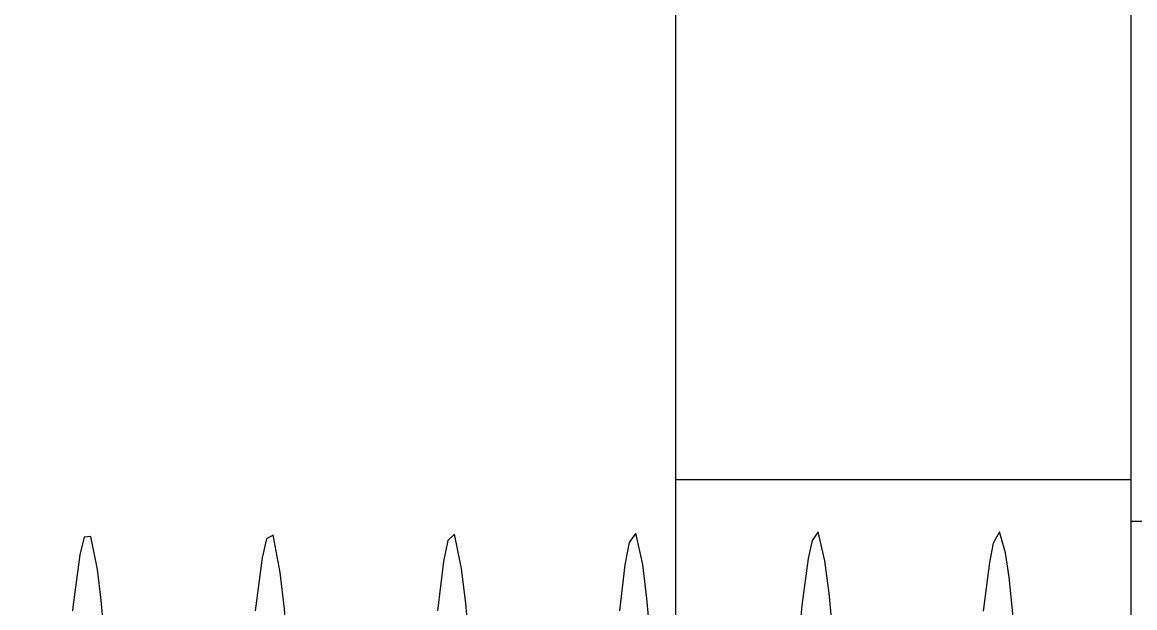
# Model space of a CAD drawing. Extents: x 1312564.2 to 1312581.5, y 1207298.4 to 1207352.6.
# Drawn here: x 1312576.8816 to 1312577.0345, y 1207332.6367 to 1207332.7172 of the extents above; entities that cross this region are included whole.
import ezdxf

# ---------------------------------------------------------------- set-up
doc = ezdxf.new("R2010")
doc.units = 0
for name, color, linetype in [('Level 15', 7, 'Continuous'), ('Level 62', 7, 'Continuous'), ('Level 8', 7, 'Continuous'), ('Level 9', 7, 'Continuous')]:
    doc.layers.add(name, color=color, linetype=linetype)

msp = doc.modelspace()

# ---------------------------------------------------------------- linework, layer by layer
at = {"layer": 'Level 15'}
msp.add_ellipse((1312576.74254, 1207332.88588), major_axis=(1.30328, -0.02461), ratio=0.675192, start_param=5.538119, end_param=9.87637, dxfattribs=at)
at = {"layer": 'Level 62'}
for points in [[(1312576.90574, 1207332.51115), (1312576.90526, 1207332.50619), (1312576.90377, 1207332.49799), (1312576.90301, 1207332.49698), (1312576.90158, 1207332.50124), (1312576.90074, 1207332.50797), (1312576.90025, 1207332.51366), (1312576.89943, 1207332.52667), (1312576.89846, 1207332.54459), (1312576.89789, 1207332.55538), (1312576.89691, 1207332.57323), (1312576.89546, 1207332.59793), (1312576.89471, 1207332.6095), (1312576.89328, 1207332.6287), (1312576.89242, 1207332.63771), (1312576.89191, 1207332.64193), (1312576.89102, 1207332.64649), (1312576.89009, 1207332.64639), (1312576.88952, 1207332.64395), (1312576.88854, 1207332.63675), (1312576.8885, 1207332.63624)], [(1312576.92435, 1207332.52773), (1312576.92351, 1207332.54357), (1312576.92301, 1207332.55295), (1312576.92218, 1207332.56846), (1312576.92077, 1207332.59316), (1312576.92004, 1207332.60506), (1312576.91861, 1207332.62547), (1312576.91764, 1207332.63647), (1312576.91706, 1207332.64153), (1312576.91609, 1207332.64664), (1312576.91515, 1207332.64616), (1312576.91457, 1207332.64352), (1312576.91361, 1207332.63624)], [(1312576.95582, 1207332.51115), (1312576.95519, 1207332.50483), (1312576.95372, 1207332.49752), (1312576.95296, 1207332.49699), (1312576.9515, 1207332.50217), (1312576.95064, 1207332.50943), (1312576.95013, 1207332.51543), (1312576.94928, 1207332.52893), (1312576.94843, 1207332.54495), (1312576.94793, 1207332.55439), (1312576.9471, 1207332.56995), (1312576.9457, 1207332.5946), (1312576.94496, 1207332.60641), (1312576.94353, 1207332.62653), (1312576.94256, 1207332.63724), (1312576.94198, 1207332.64209), (1312576.94102, 1207332.64679), (1312576.94008, 1207332.64591), (1312576.93951, 1207332.64305), (1312576.93866, 1207332.63625)], [(1312576.97191, 1207332.57508), (1312576.97067, 1207332.59599), (1312576.96991, 1207332.60771), (1312576.96843, 1207332.62753), (1312576.96745, 1207332.63796), (1312576.96688, 1207332.64262), (1312576.96594, 1207332.64694), (1312576.96501, 1207332.64564), (1312576.96444, 1207332.64256), (1312576.96368, 1207332.63625)], [(1312576.99347, 1207332.6285), (1312576.99251, 1207332.63867), (1312576.99194, 1207332.64314), (1312576.99102, 1207332.64709), (1312576.99016, 1207332.6459), (1312576.98965, 1207332.64343), (1312576.98878, 1207332.63698), (1312576.98732, 1207332.62107)], [(1312577.01806, 1207332.63314), (1312577.01724, 1207332.64088), (1312577.01675, 1207332.64423), (1312577.01594, 1207332.64709), (1312577.01594, 1207332.64709), (1312577.01508, 1207332.64556), (1312577.01457, 1207332.64291), (1312577.01371, 1207332.63619)]]:
    msp.add_lwpolyline(points, dxfattribs=at)
at = {"layer": 'Level 8'}
for points in [[(1312577.03401, 1207332.75562), (1312577.03401, 1207332.41294), (1312576.97145, 1207332.41294), (1312576.97145, 1207332.75558)], [(1312576.97145, 1207332.6543), (1312576.97145, 1207332.6543), (1312577.03401, 1207332.6543)]]:
    msp.add_lwpolyline(points, dxfattribs=at)
at = {"layer": 'Level 9'}
msp.add_line((1312577.13689, 1207332.64853), (1312577.03401, 1207332.64853), dxfattribs=at)

doc.saveas('drawing.dxf')
